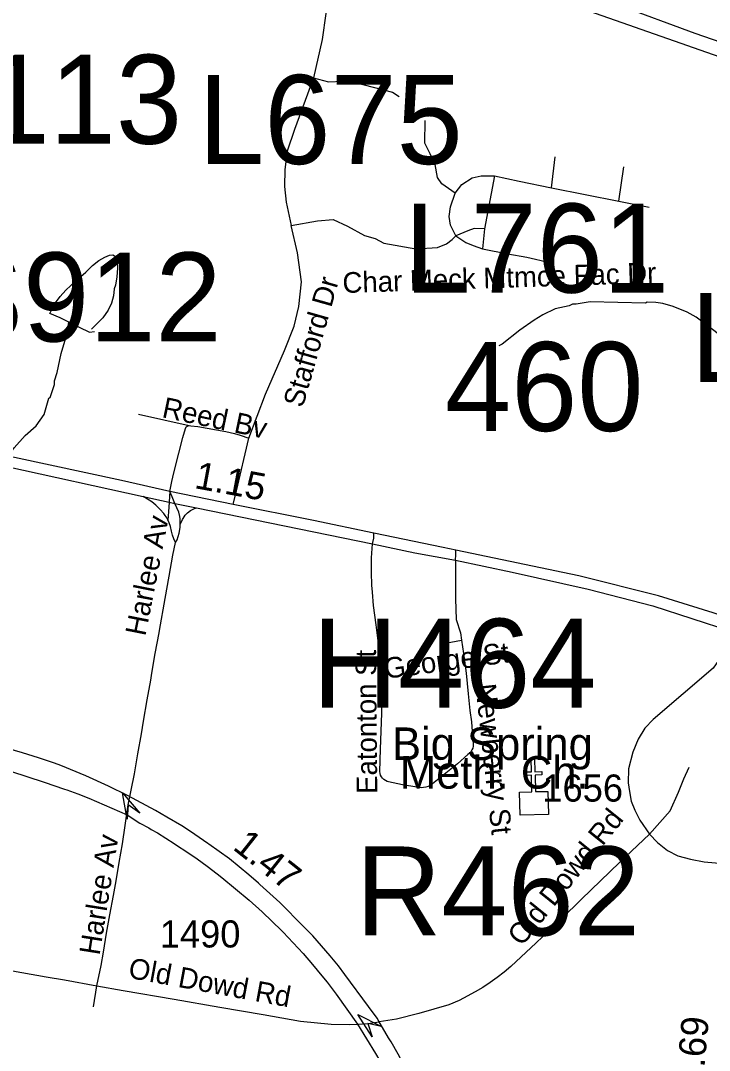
# Model space of a CAD drawing. Extents: x 1383679 to 1536984, y 460658 to 651027.
# Drawn here: x 1421955 to 1425130, y 543141 to 547887 of the extents above; entities that cross this region are included whole.
import ezdxf

# ---------------------------------------------------------------- set-up
doc = ezdxf.new("R2010")
doc.units = 0
for name, color, linetype in [('Exist Cultural Church CELL', 7, 'Continuous'), ('Exist Cultural Church Label', 7, 'Continuous'), ('Exist Hydrographic Misc Water Feature', 7, 'Continuous'), ('Exist Road Non-System Type 51', 7, 'Continuous'), ('Exist Road Non-System Type 51 Label', 7, 'Continuous'), ('Exist Road Primary Interstate Divided Center Attributed', 7, 'Continuous'), ('Exist Road Primary Interstate Structure Cantilever Sign Number Label', 7, 'Continuous'), ('Exist Road Primary Interstate Structure Ovrhead Sign Number Label', 7, 'Continuous'), ('Exist Road Primary US Divided Attributed', 7, 'Continuous'), ('Exist Road Primary US Service Attributed', 7, 'Continuous'), ('Exist Road Primary US Structure Non-Sys NCDOT Attributed CELL', 7, 'Continuous'), ('Exist Road Primary US Structure Non-Sys NCDOT Number Label', 7, 'Continuous'), ('Exist Road Primary US Structure RailRoad Number Label', 7, 'Continuous'), ('Exist Road Secondary Mileage Hundredths English Label', 7, 'Continuous'), ('Exist Road Secondary Structure Standard Bridge Number Label', 7, 'Continuous'), ('Exist Road Secondary Type 51 Attributed', 7, 'Continuous'), ('Exist Road Secondary Type 51 Divided Attributed', 7, 'Continuous'), ('Exist Road Secondary Type 51 Number Label', 7, 'Continuous')]:
    doc.layers.add(name, color=color, linetype=linetype)

msp = doc.modelspace()

# ---------------------------------------------------------------- linework, layer by layer
at = {"layer": 'Exist Cultural Church CELL'}
msp.add_lwpolyline([(1424255.5, 544331.9), (1424312.4, 544333.3), (1424310.7, 544409.4), (1424278.7, 544408.7), (1424278.3, 544424.6), (1424310.3, 544425.4), (1424308.9, 544485.5), (1424324.9, 544485.9), (1424326.3, 544425.8), (1424358.3, 544426.5), (1424358.7, 544410.5), (1424326.7, 544409.8), (1424328.5, 544333.7), (1424386.1, 544334.9), (1424388.6, 544228.5), (1424258, 544225.4)], close=True, dxfattribs=at)
at = {"layer": 'Exist Hydrographic Misc Water Feature'}
for points in [[(1422090.4, 546536.8), (1422112.4, 546580.2), (1422138.1, 546615.6), (1422164.3, 546644.6), (1422210.7, 546687.6), (1422255.5, 546727.7), (1422286.2, 546759), (1422316.6, 546781.8), (1422343.5, 546796.8), (1422364.7, 546806.3), (1422381.2, 546807.4), (1422395.6, 546799.1), (1422401.2, 546782), (1422401.5, 546746), (1422398.6, 546706.1), (1422392.4, 546668.2), (1422387.5, 546650.3), (1422384.4, 546619.4), (1422374.1, 546584.6), (1422358.4, 546552.4), (1422334.2, 546517.9), (1422305.6, 546488), (1422282.2, 546465.5)], [(1425188.8, 546429.2), (1425068.7, 546519.8), (1425027.2, 546542.8), (1424963.7, 546570.2), (1424916.1, 546583.2), (1424884.2, 546588), (1424844.2, 546588.9), (1424836.1, 546585), (1424580.2, 546590.8), (1424515.9, 546580.3), (1424499.9, 546580.6), (1424483.7, 546573), (1424419.4, 546558.4), (1424362.8, 546531.7), (1424322.2, 546506.7), (1424257.2, 546460.1), (1424175.8, 546396), (1424159.6, 546388.3)], [(1421720.6, 545654.2), (1421741.8, 545683), (1421782.8, 545722.1), (1421819.8, 545769.2), (1421925.1, 545918.8), (1421977.1, 545974.7), (1422026.6, 546018.9), (1422064.4, 546071.6), (1422086, 546147), (1422092.1, 546150.9), (1422111.3, 546210.5), (1422111.8, 546226.5), (1422124.6, 546266.1), (1422142.5, 546353.7), (1422168.4, 546441.1), (1422178.5, 546497.1)], [(1422178.5, 546497.1), (1422138, 546517.7), (1422090.4, 546536.8)], [(1422178.5, 546497.1), (1422272.6, 546450.7), (1422296.7, 546454.2)]]:
    msp.add_lwpolyline(points, dxfattribs=at)
at = {"layer": 'Exist Road Non-System Type 51'}
for p, q in [((1424402.2, 547116.3), (1424419.6, 547258.9)), ((1424712.3, 547054.7), (1424735.5, 547212.7)), ((1424140.3, 547172.2), (1424094.1, 546927.5)), ((1424402.2, 547116.3), (1424712.3, 547054.7)), ((1424712.3, 547054.7), (1424852, 547026.7)), ((1424094.1, 546927.5), (1424084.4, 546835)), ((1422499.6, 546073.6), (1422731.8, 546020.9)), ((1422950.3, 545719.9), (1423007.3, 545962.8)), ((1422641.9, 545694.7), (1422640, 545668.1)), ((1422643.5, 545716.9), (1422641.9, 545694.7)), ((1422654.3, 545691.8), (1422643.5, 545716.9)), ((1422667, 545662.4), (1422654.3, 545691.8)), ((1422935.7, 545657.5), (1422950.3, 545719.9)), ((1422691.5, 545564.8), (1422702.4, 545588.2)), ((1423577.7, 545476.3), (1423583, 545502.1)), ((1423583, 545502.1), (1423583, 545525)), ((1423573.2, 545412), (1423577.7, 545476.3)), ((1423959.7, 545401.3), (1423962, 545424.7)), ((1423962, 545424.7), (1423962.1, 545446.1)), ((1423959.7, 545401.3), (1423959.7, 545332.9)), ((1423889.9, 545013.7), (1423988.2, 545032.6)), ((1422291.3, 543342.3), (1422307.5, 543439.4)), ((1423555.5, 543265.5), (1423607.7, 543273.4)), ((1423506.4, 543262.5), (1423555.5, 543265.5))]:
    msp.add_line(p, q, dxfattribs=at)
for points in [[(1423412.2, 548328.5), (1423379.5, 548191.7), (1423369.8, 548085.7), (1423362.1, 547919.9), (1423344.8, 547800.5), (1423305.3, 547624.1)], [(1423305.3, 547624.1), (1423218.6, 547385.2), (1423184, 547285), (1423173.4, 547201.1), (1423171.4, 547122.1), (1423179.1, 547050.8), (1423202.3, 546942.9)], [(1423305.3, 547624.1), (1423374.6, 547604.8), (1423440.1, 547608.7), (1423492.1, 547602.9), (1423669.3, 547556.7), (1423700.2, 547537.4)], [(1423958.3, 547092.2), (1423897.6, 547135.6), (1423876.4, 547164.5), (1423866.8, 547224.2), (1423843.7, 547272.4), (1423818.6, 547322.5), (1423820.5, 547426.6)], [(1423958.3, 547092.2), (1423990, 547131.7), (1424036.3, 547162.6), (1424078.6, 547172.2), (1424140.3, 547172.2)], [(1424140.3, 547172.2), (1424253.9, 547147.2), (1424402.2, 547116.3)], [(1423962.1, 546895.7), (1423937.1, 546943.9), (1423931.3, 546984.3), (1423937.1, 547028.6), (1423958.3, 547092.2)], [(1423202.3, 546942.9), (1423324.3, 546964.5), (1423396.5, 546970.6), (1423462.4, 546940.2), (1423540.8, 546897.5), (1423589.4, 546883.1), (1423629.9, 546862), (1423777.2, 546835.9), (1423877.4, 546841.7), (1423917.8, 546859.1), (1423944.8, 546878.3), (1423962.1, 546895.7)], [(1423007.3, 545962.8), (1423084.3, 546165.4), (1423172.2, 546366.3), (1423216.1, 546478.9), (1423238.1, 546570.3), (1423250.6, 546682.9), (1423231.8, 546816.9), (1423202.3, 546942.9)], [(1424094.1, 546927.5), (1424045.9, 546929.4), (1424017, 546917.8), (1423962.1, 546895.7)], [(1423962.1, 546895.7), (1424007.4, 546863.9), (1424042, 546850.4), (1424084.4, 546835)], [(1424084.4, 546835), (1424201.9, 546811.8), (1424288.6, 546796.4), (1424395.5, 546772.3)], [(1422657.1, 545783.8), (1422666.9, 545820.9), (1422684.8, 545893.4), (1422703.6, 545965.3), (1422715.2, 546007), (1422719.1, 546015.2), (1422723.9, 546018.5), (1422731.7, 546020.9), (1422740.6, 546020.3), (1422772, 546016), (1422901.6, 545993.6), (1422941.6, 545984.1), (1422966.9, 545976.6), (1423007.3, 545962.8)], [(1422643.5, 545716.9), (1422651.9, 545763.7), (1422657.1, 545783.8)], [(1422621.9, 545606.7), (1422615.2, 545615.4), (1422598.2, 545634.8), (1422578.2, 545654.7), (1422559.8, 545669.3), (1422540.2, 545681.9), (1422520.2, 545693.5)], [(1422640, 545668.1), (1422638.3, 545644.8), (1422637.1, 545625), (1422635.3, 545603.6)], [(1422690.4, 545591), (1422689, 545602.3), (1422684.4, 545622), (1422667, 545662.4)], [(1422702.4, 545588.2), (1422704.3, 545592.5), (1422714.2, 545607.4), (1422725.5, 545618.6), (1422739.3, 545629.6), (1422756.6, 545638.4), (1422767, 545641.2)], [(1422634.5, 545586.9), (1422631.1, 545594.7), (1422621.9, 545606.7)], [(1422635.3, 545603.6), (1422635.1, 545601.1), (1422634.5, 545586.9)], [(1422668.7, 545482.3), (1422662.1, 545498.2), (1422656, 545515.7), (1422651.6, 545534.9), (1422646.1, 545556.4), (1422640.5, 545573.1), (1422634.5, 545586.9)], [(1422668.7, 545482.3), (1422676.8, 545494.3), (1422682.5, 545509), (1422686.1, 545525), (1422691.2, 545550.7), (1422691.5, 545564.8)], [(1422691.5, 545564.8), (1422691.6, 545572.1), (1422690.6, 545589.2), (1422690.4, 545591)], [(1422307.5, 543439.4), (1422326.5, 543531.8), (1422337.5, 543594.2), (1422351.7, 543681.8), (1422366.2, 543765.9), (1422383.1, 543855.7), (1422395.2, 543922), (1422409.2, 544007), (1422425, 544092.5), (1422451.4, 544272.6), (1422480.4, 544416.3), (1422496.3, 544507.4), (1422512.8, 544600.5), (1422522.2, 544658), (1422539.5, 544757.2), (1422555.2, 544847), (1422560.3, 544879.1), (1422575.7, 544970.6), (1422593.9, 545066), (1422595.8, 545076.8), (1422621.2, 545223.6), (1422639.6, 545327.1), (1422657.5, 545423.6), (1422668.7, 545482.3)], [(1423988.2, 545032.6), (1423997.5, 544970.4), (1424009.6, 544880.3), (1424018.8, 544784.6), (1424026.8, 544707.8), (1424033.1, 544655.6), (1424039.1, 544589.6), (1424042, 544553.2), (1424041.5, 544543.8), (1424039.4, 544534.6), (1424035.8, 544525.8), (1424030.8, 544517.8), (1424024.6, 544510.7), (1424017.4, 544504.8), (1423968.5, 544461.2), (1423892.4, 544401.1), (1423853.8, 544370.3), (1423852.2, 544369), (1423843.2, 544362.8), (1423833.8, 544358), (1423823.7, 544354.6), (1423813.3, 544352.5), (1423802.7, 544351.8), (1423791.9, 544352.6), (1423781.3, 544354.3), (1423716.1, 544365.6), (1423651.6, 544378.5), (1423644.8, 544380.7), (1423637.1, 544384.4), (1423630.1, 544389.3), (1423624, 544395.3), (1423619, 544402.1), (1423615.1, 544409.7), (1423612.5, 544417.8), (1423611.2, 544426.2), (1423614.8, 544530.1), (1423620.2, 544695), (1423621.7, 544761.5), (1423622.5, 544770.7), (1423624, 544800.7), (1423623.9, 544830.8), (1423622.3, 544860.9), (1423615.2, 544932.7), (1423598.4, 545066), (1423593.8, 545102.8), (1423582.7, 545191.3), (1423577, 545253.3), (1423575, 545284.9), (1423573.2, 545344.3), (1423573, 545408.7), (1423573.2, 545412)], [(1423959.7, 545332.9), (1423959.7, 545221.6), (1423962.8, 545127.3), (1423983.2, 545066), (1423988.2, 545032.6)], [(1424853.7, 544138.1), (1424949.5, 544245.9), (1424987.2, 544331.2), (1425012.3, 544392.1), (1425037.4, 544446.9)], [(1424853.7, 544138.1), (1424716.3, 544007.1), (1424541.5, 543838.7), (1424448.7, 543747.7), (1424332.4, 543636.5), (1424215.4, 543528.3), (1424184.3, 543502.3), (1424152.3, 543477.5), (1424119.2, 543453.9), (1424085.3, 543431.7), (1424050.6, 543410.8), (1424047.6, 543409.1), (1424016.3, 543392.2), (1423977.2, 543370.7), (1423929, 543351.6), (1423791.5, 543311.1), (1423688.8, 543285.7), (1423607.7, 543273.4)], [(1420192.2, 544066.9), (1420269, 544032.6), (1420448.6, 543954.6), (1420615.8, 543885.2), (1420760.9, 543822.7), (1420904.2, 543762.1), (1421024.3, 543711), (1421125.3, 543667.6), (1421154.7, 543655.5), (1421184.6, 543644.8), (1421215, 543635.6), (1421245.9, 543628), (1421363.3, 543606.9), (1421511.7, 543579.9), (1421630.5, 543558.5), (1421735.5, 543540.4), (1422073, 543480.6), (1422157.3, 543466), (1422307.5, 543439.4)], [(1422307.5, 543439.4), (1422428, 543418.1), (1422662.9, 543377.6), (1422873.5, 543341.2), (1423073.1, 543306), (1423245.4, 543276.7), (1423387.7, 543262.1), (1423473, 543260.4), (1423506.4, 543262.5)]]:
    msp.add_lwpolyline(points, dxfattribs=at)
at = {"layer": 'Exist Road Primary Interstate Divided Center Attributed'}
msp.add_lwpolyline([(1422471.1, 548471.4), (1422539.7, 548473.1), (1422698.2, 548476.9), (1422845.9, 548482.4), (1422959.4, 548482.4), (1423078.7, 548471.4), (1423132.6, 548463.1), (1423350.6, 548419.1), (1423453.5, 548394.3), (1423967.3, 548231.7), (1424338.1, 548089.5), (1424705.5, 547961.7), (1425063.2, 547829.5), (1425612.8, 547638.7), (1425761.7, 547587.1)], dxfattribs=at)
at = {"layer": 'Exist Road Primary US Divided Attributed'}
for points in [[(1425246.8, 545124), (1425147, 545158.4), (1424895, 545236.6), (1424528.7, 545328.3), (1423962.1, 545446.1), (1423903.1, 545458.4), (1423583, 545525), (1423305.3, 545582.7), (1422935.7, 545657.5), (1422643.5, 545716.9), (1422420.3, 545767.6), (1421928, 545873.5), (1421353.6, 545990.8), (1420986.5, 546066.6), (1420676.7, 546131.5), (1420408.6, 546186.9), (1420218.1, 546221.1), (1420075, 546238.3), (1420038.9, 546241.5), (1419941.1, 546251.4), (1419814.4, 546267.1)], [(1421891.4, 545831.5), (1422520.2, 545693.5), (1422640, 545668.1), (1422667, 545662.4), (1422767, 545641.2), (1423577.7, 545476.3), (1423772.7, 545434.2), (1423959.7, 545401.3), (1424221, 545344.6), (1424571.5, 545267.3), (1424870.1, 545189.7), (1425229, 545073.1)]]:
    msp.add_lwpolyline(points, dxfattribs=at)
at = {"layer": 'Exist Road Primary US Service Attributed'}
msp.add_lwpolyline([(1426583.6, 546695.3), (1426504.8, 546730.8), (1426482.5, 546748.3), (1426443.9, 546794.5), (1426429.9, 546820.4), (1426407.7, 546886.2), (1426400.7, 546922.6), (1426395.8, 546969.9), (1426395.8, 547054.7), (1426393.9, 547102.8), (1426384.2, 547145.2), (1426361.1, 547183.8), (1426320.7, 547233.9), (1426227.3, 547300.4), (1426115.5, 547358.2), (1425842, 547487.3), (1424426.3, 547984.9)], dxfattribs=at)
at = {"layer": 'Exist Road Primary US Structure Non-Sys NCDOT Attributed CELL'}
for points in [[(1422447.4, 544207.7), (1422425.2, 544327.6), (1422504.3, 544234.9), (1422451.4, 544272.6)], [(1423576.7, 543204.1), (1423510.1, 543306.2), (1423618.8, 543251), (1423555.5, 543265.5)]]:
    msp.add_lwpolyline(points, close=True, dxfattribs=at)
at = {"layer": 'Exist Road Secondary Type 51 Attributed'}
msp.add_lwpolyline([(1425229, 545073.1), (1425199.7, 544988.8), (1425172.7, 544938.7), (1425147.7, 544902.1), (1424871.3, 544666), (1424832.7, 544625.6), (1424801.9, 544575.5), (1424776.9, 544515.7), (1424757.6, 544438.6), (1424755.7, 544375), (1424761.5, 544334.6), (1424769.2, 544290.2), (1424786.5, 544247.8), (1424809.6, 544201.6), (1424853.7, 544138.1), (1424890.5, 544099.5), (1424936.7, 544062.8), (1424984.9, 544037.8), (1425042.7, 544022.4), (1425106.2, 544010.8), (1425246.8, 543997.3)], dxfattribs=at)
at = {"layer": 'Exist Road Secondary Type 51 Divided Attributed'}
for points in [[(1422448.6, 544316.1), (1422360.5, 544359), (1422256.2, 544406.2), (1422141.5, 544454.4), (1422112, 544464.8), (1422038.6, 544489.6), (1421964.7, 544512.9), (1421890.3, 544534.7)], [(1421909.6, 544427.4), (1422063.6, 544377.8), (1422158.5, 544345.5), (1422169, 544341.9), (1422220, 544323.3), (1422270.5, 544303.2), (1422447.3, 544226.9)], [(1423607.7, 543273.4), (1423598.3, 543289.1), (1423558.8, 543344.1), (1423450.7, 543491.3), (1423420.3, 543530.6), (1423382, 543577.7), (1423342.4, 543623.8), (1423301.7, 543668.9), (1423259.8, 543712.9), (1423150.6, 543822.2), (1423058.7, 543906.4), (1423052, 543912.5), (1423008.2, 543950.7), (1422963.4, 543987.7), (1422917.6, 544023.5), (1422870.8, 544058), (1422823.2, 544091.2), (1422818.4, 544094.7), (1422779.2, 544123), (1422739, 544150), (1422698, 544175.6), (1422629.8, 544216.8), (1422577.1, 544247.6), (1422448.6, 544316.1)], [(1422447.3, 544226.9), (1422505.3, 544188.1), (1422546, 544166.7), (1422557.8, 544160), (1422586, 544144), (1422625.1, 544119.8), (1422663.4, 544094.4), (1422674.2, 544087.6), (1422722.3, 544056.5), (1422769.5, 544024), (1422815.8, 543990.3), (1422861.2, 543955.3), (1422883.4, 543937.7), (1422946.5, 543886.6), (1423008.6, 543834.2), (1423069.6, 543780.6), (1423159.5, 543692.1), (1423165.7, 543685.8), (1423212.2, 543637.3), (1423257.5, 543587.8), (1423301.6, 543537.2), (1423344.5, 543485.5), (1423367.9, 543455.7), (1423409.5, 543400.4), (1423508.6, 543262.6)], [(1423963.1, 542554.1), (1423899.5, 542697.7), (1423852.8, 542803.6), (1423830.7, 542852.7), (1423793.5, 542931.8), (1423754.9, 543010.3), (1423727.1, 543065), (1423695.7, 543123.2), (1423662.9, 543180.6), (1423651.5, 543199.6), (1423634.8, 543228.3), (1423607.7, 543273.4)], [(1423508.6, 543262.6), (1423591.3, 543127), (1423610.9, 543093.3), (1423629.2, 543059), (1423655.5, 543007.2), (1423680.3, 542954.7), (1423740.5, 542824.4), (1423786.8, 542721), (1423847, 542580.5)]]:
    msp.add_lwpolyline(points, dxfattribs=at)

# ---------------------------------------------------------------- texts
at = {"layer": 'Exist Cultural Church Label'}
for s, p in [('Big Spring', (1423667.5, 544479.6)), ('Meth. Ch.', (1423703.9, 544347.6))]:
    msp.add_text(s, height=150, dxfattribs=at).set_placement(p)
at = {"layer": 'Exist Road Non-System Type 51 Label'}
for s, rotation, p in [('Char Meck Mtmce Fac Dr', 1.8569, (1423440.6, 546631.6)), ('Stafford Dr', 74.1688, (1423255.9, 546099.3)), ('Reed Bv', 348.1122, (1422603, 546060)), ('Harlee Av', 78.8258, (1422530.3, 545047.4)), ('Eatonton St', 90.5174, (1423599.6, 544323.9)), ('George St', 7.5828, (1423638, 544853.6)), ('Newberry St', 276.2415, (1424051.2, 544826.6)), ('Old Dowd Rd', 51.2216, (1424266.3, 543617.3)), ('Harlee Av', 80.9331, (1422319.2, 543576.7)), ('Old Dowd Rd', 349.583, (1422447.9, 543476.4))]:
    msp.add_text(s, height=95, rotation=rotation, dxfattribs=at).set_placement(p)
at = {"layer": 'Exist Road Primary Interstate Structure Cantilever Sign Number Label'}
for s, p in [('L675', (1422773.7, 547226.4)), ('L761', (1423724.5, 546633.7)), ('L575', (1425042.8, 546222.4))]:
    msp.add_text(s, height=410.1, dxfattribs=at).set_placement(p)
at = {"layer": 'Exist Road Primary Interstate Structure Ovrhead Sign Number Label'}
msp.add_text('S912', height=410.1, dxfattribs=at).set_placement((1421600.9, 546408.3))
at = {"layer": 'Exist Road Primary US Structure Non-Sys NCDOT Number Label'}
msp.add_text('H464', height=410.1, dxfattribs=at).set_placement((1423299.3, 544720.4))
at = {"layer": 'Exist Road Primary US Structure RailRoad Number Label'}
msp.add_text('R462', height=410.1, dxfattribs=at).set_placement((1423499.1, 543670.9))
at = {"layer": 'Exist Road Secondary Mileage Hundredths English Label'}
for s, rotation, p in [('1.15', 349.4861, (1422752.8, 545733.2)), ('1.47', 321.6083, (1422928.5, 544071.3)), ('.69', 84.8101, (1425107.4, 543060.4))]:
    msp.add_text(s, height=125, rotation=rotation, dxfattribs=at).set_placement(p)
at = {"layer": 'Exist Road Secondary Structure Standard Bridge Number Label'}
for s, p in [('113', (1421784.8, 547319.6)), ('460', (1423911.5, 545995.9))]:
    msp.add_text(s, height=410.1, dxfattribs=at).set_placement(p)
at = {"layer": 'Exist Road Secondary Type 51 Number Label'}
for s, p in [('1656', (1424360.4, 544287.8)), ('1490', (1422596.9, 543615.5))]:
    msp.add_text(s, height=125, dxfattribs=at).set_placement(p)

doc.saveas('drawing.dxf')
